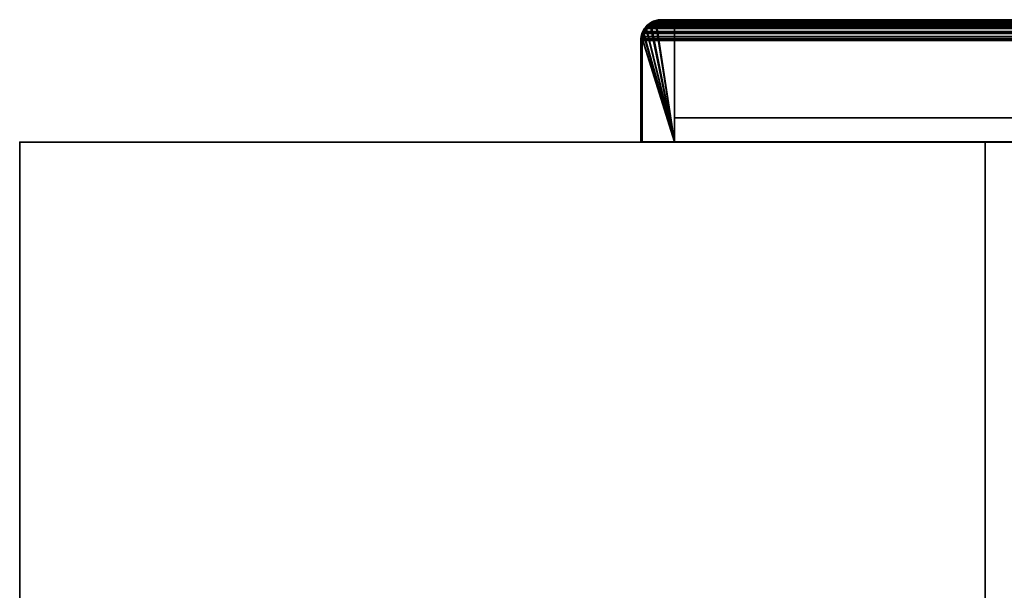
# Model space of a CAD drawing. Header units: millimetres. Extents: x -490 to 6690, y -115 to 152.
# Tile 479 of 656: x 2410 to 2563, y 64 to 152. Entities that reach past the tile are written whole.
import ezdxf

# ---------------------------------------------------------------- set-up
doc = ezdxf.new("R2010")
doc.units = ezdxf.units.MM
doc.layers.add('151', color=253, linetype='Continuous')

# ---------------------------------------------------------------- blocks, each defined once
blk = doc.blocks.new('UG_SURFACE_003')
at = {"layer": '151', "color": 252, "linetype": 'Continuous', "lineweight": 35}
for points in [[(2410, -6.2, -7.5), (2410, 133.2, -7.5), (2560, 133.2, -7.5), (2560, -6.2, -7.5)], [(2410, 133.2, 2202.5), (3590, 133.2, 2202.5), (3440, 133.2, 2052.5), (2560, 133.2, 2052.5)], [(2560, 133.2, 2052.5), (2560, 133.2, -7.5), (2410, 133.2, -7.5), (2410, 133.2, 2202.5)], [(2410, -6.2, 2202.5), (2410, 133.2, 2202.5), (2410, 133.2, -7.5), (2410, -6.2, -7.5)], [(3590, -6.2, 2202.5), (3590, 133.2, 2202.5), (2410, 133.2, 2202.5), (2410, -6.2, 2202.5)], [(2560, -6.2, 2052.5), (2560, 133.2, 2052.5), (3440, 133.2, 2052.5), (3440, -6.2, 2052.5)], [(2560, -6.2, -7.5), (2560, 133.2, -7.5), (2560, 133.2, 2052.5), (2560, -6.2, 2052.5)]]:
    blk.add_3dface(points, dxfattribs=at)
blk = doc.blocks.new('UG_SURFACE_240')
at = {"layer": '151', "color": 14, "linetype": 'Continuous', "lineweight": 35}
for points in [[(2511.75, 133.25, 2095.75), (2508.81, 151.75, 2098.69), (2508.27, 151.61, 2099.23), (2507.99, 151.35, 2099.51)], [(2508, 151.37, -7.5), (2507.99, 151.35, 2099.51), (2508.27, 151.61, 2099.23)], [(2511.75, 133.25, -7.5), (2508, 151.37, -7.5), (2508.6, 151.77, -7.5), (2508.8, 151.81, -7.5)], [(2508.81, 151.75, 2098.69), (2508.6, 151.77, -7.5), (2508, 151.37, -7.5)], [(2508, 151.37, -7.5), (2508.27, 151.61, 2099.23), (2508.81, 151.75, 2098.69)], [(2508.81, 151.75, 2098.69), (2508.8, 151.81, -7.5), (2508.6, 151.77, -7.5)], [(2508.8, 151.81, -7.5), (2509.75, 152, -7.5), (2511.75, 152, -7.5), (2511.75, 133.25, -7.5)], [(2508.8, 151.81, -7.5), (2508.81, 151.75, 2098.69), (2509.75, 152, 2097.75)], [(2509.75, 152, 2097.75), (2509.75, 152, -7.5), (2508.8, 151.81, -7.5)], [(2511.75, 133.25, 2095.75), (2511.75, 152, 2095.75), (2509.75, 152, 2097.75), (2508.81, 151.75, 2098.69)], [(2511.75, 152, 2095.75), (2511.75, 152, -7.5), (2509.75, 152, -7.5), (2509.75, 152, 2097.75)], [(2511.75, 133.25, 2095.75), (2511.75, 133.25, -7.5), (2511.75, 152, -7.5), (2511.75, 152, 2095.75)], [(2511.75, 133.25, 2095.75), (2506.93, 149.96, 2100.57), (2506.85, 149.78, 2100.65), (2506.77, 149.18, 2100.73)], [(2511.75, 133.25, -7.5), (2506.79, 149.18, -7.5), (2506.94, 149.97, -7.5)], [(2506.93, 149.96, 2100.57), (2506.94, 149.97, -7.5), (2506.79, 149.18, -7.5)], [(2506.79, 149.18, -7.5), (2506.85, 149.78, 2100.65), (2506.93, 149.96, 2100.57)], [(2511.75, 133.25, 2095.75), (2507.35, 150.76, 2100.15), (2507.26, 150.67, 2100.24), (2506.93, 149.96, 2100.57)], [(2506.98, 150.15, -7.5), (2506.93, 149.96, 2100.57), (2507.26, 150.67, 2100.24)], [(2506.98, 150.15, -7.5), (2506.94, 149.97, -7.5), (2506.93, 149.96, 2100.57)], [(2506.94, 149.97, -7.5), (2506.98, 150.15, -7.5), (2507.38, 150.75, -7.5), (2511.75, 133.25, -7.5)], [(2506.98, 150.15, -7.5), (2507.26, 150.67, 2100.24), (2507.35, 150.76, 2100.15)], [(2507.35, 150.76, 2100.15), (2507.38, 150.75, -7.5), (2506.98, 150.15, -7.5)], [(2507.99, 151.35, 2099.51), (2507.35, 150.76, 2100.15), (2511.75, 133.25, 2095.75)], [(2507.38, 150.75, -7.5), (2507.35, 150.76, 2100.15), (2507.99, 151.35, 2099.51)], [(2507.38, 150.75, -7.5), (2507.63, 151.12, -7.5), (2508, 151.37, -7.5), (2511.75, 133.25, -7.5)], [(2507.99, 151.35, 2099.51), (2507.63, 151.12, -7.5), (2507.38, 150.75, -7.5)], [(2507.99, 151.35, 2099.51), (2508, 151.37, -7.5), (2507.63, 151.12, -7.5)], [(2511.75, 133.25, -7.5), (2506.75, 133.25, -7.5), (2506.75, 149, -7.5), (2506.79, 149.18, -7.5)], [(2506.77, 149.18, 2100.73), (2506.75, 149, 2100.75), (2506.75, 133.25, 2100.75), (2511.75, 133.25, 2095.75)], [(2506.75, 149, -7.5), (2506.75, 149, 2100.75), (2506.77, 149.18, 2100.73)], [(2506.77, 149.18, 2100.73), (2506.79, 149.18, -7.5), (2506.75, 149, -7.5)], [(2506.75, 149, -7.5), (2506.75, 133.25, -7.5), (2506.75, 133.25, 2100.75), (2506.75, 149, 2100.75)], [(2506.79, 149.18, -7.5), (2506.77, 149.18, 2100.73), (2506.85, 149.78, 2100.65)], [(2506.75, 133.25, 2100.75), (2506.75, 133.25, -7.5), (2511.75, 133.25, -7.5), (2511.75, 133.25, 2095.75)]]:
    blk.add_3dface(points, dxfattribs=at)
blk = doc.blocks.new('UG_SURFACE_241')
at = {"layer": '151', "color": 7, "linetype": 'Continuous', "lineweight": 35}
for points in [[(2507.45, 151.3, -7.5), (2507.49, 151.22, 2100.01), (2508.15, 151.83, 2099.35)], [(2508.15, 151.83, 2099.35), (2507.91, 151.6, -7.5), (2507.45, 151.3, -7.5)], [(2507.45, 151.3, -7.5), (2507.91, 151.6, -7.5), (2508.05, 151.4, -7.5), (2507.63, 151.12, -7.5)], [(2508.15, 151.83, 2099.35), (2507.49, 151.22, 2100.01), (2507.73, 151.22, 2099.77), (2508.64, 151.77, 2098.86)], [(2508.64, 151.77, 2098.86), (2507.73, 151.22, 2099.77), (2508.05, 151.4, -7.5)], [(2508.51, 152.01, -7.5), (2507.91, 151.6, -7.5), (2508.15, 151.83, 2099.35)], [(2508.57, 151.76, -7.5), (2508.05, 151.4, -7.5), (2507.91, 151.6, -7.5), (2508.51, 152.01, -7.5)], [(2508.05, 151.4, -7.5), (2508.57, 151.76, -7.5), (2508.64, 151.77, 2098.86)], [(2508.51, 152.01, -7.5), (2508.15, 151.83, 2099.35), (2508.56, 151.94, 2098.94)], [(2508.64, 151.77, 2098.86), (2508.56, 151.94, 2098.94), (2508.15, 151.83, 2099.35)], [(2508.56, 151.94, 2098.94), (2508.56, 152.01, -7.5), (2508.51, 152.01, -7.5)], [(2508.64, 151.77, -7.5), (2508.57, 151.76, -7.5), (2508.51, 152.01, -7.5), (2508.56, 152.01, -7.5)], [(2508.77, 152.06, -7.5), (2508.56, 151.94, 2098.94), (2509.75, 152.25, 2097.75)], [(2509.75, 152.25, 2097.75), (2508.56, 151.94, 2098.94), (2508.74, 151.83, 2098.76), (2509.75, 152, 2097.75)], [(2508.77, 152.06, -7.5), (2508.56, 152.01, -7.5), (2508.56, 151.94, 2098.94)], [(2508.56, 152.01, -7.5), (2508.77, 152.06, -7.5), (2508.85, 151.81, -7.5), (2508.64, 151.77, -7.5)], [(2508.64, 151.77, 2098.86), (2508.74, 151.83, 2098.76), (2508.56, 151.94, 2098.94)], [(2508.57, 151.76, -7.5), (2508.64, 151.77, -7.5), (2508.64, 151.77, 2098.86)], [(2508.64, 151.77, -7.5), (2508.85, 151.81, -7.5), (2508.74, 151.83, 2098.76)], [(2508.74, 151.83, 2098.76), (2508.64, 151.77, 2098.86), (2508.64, 151.77, -7.5)], [(2509.75, 152, 2097.75), (2508.74, 151.83, 2098.76), (2508.85, 151.81, -7.5)], [(2509.75, 152.25, 2097.75), (2509.75, 152.25, -7.5), (2508.77, 152.06, -7.5)], [(2509.75, 152, -7.5), (2508.85, 151.81, -7.5), (2508.77, 152.06, -7.5), (2509.75, 152.25, -7.5)], [(2508.85, 151.81, -7.5), (2509.75, 152, -7.5), (2509.75, 152, 2097.75)], [(2583.75, 152.25, 2023.75), (2583.75, 152.25, -7.5), (2509.75, 152.25, -7.5), (2509.75, 152.25, 2097.75)], [(2509.75, 152.25, -7.5), (2583.75, 152.25, -7.5), (2583.75, 152, -7.5), (2509.75, 152, -7.5)], [(2509.75, 152, 2097.75), (2583.75, 152, 2023.75), (2583.75, 152.25, 2023.75), (2509.75, 152.25, 2097.75)], [(2583.75, 152, 2023.75), (2509.75, 152, 2097.75), (2509.75, 152, -7.5), (2583.75, 152, -7.5)], [(2583.75, 152.25, 2023.75), (2584.86, 152.04, -7.5), (2583.93, 152.22, -7.5)], [(2584.86, 152.04, -7.5), (2583.75, 152.25, 2023.75), (2584.94, 151.95, 2022.56)], [(2583.93, 152.22, -7.5), (2583.75, 152.25, -7.5), (2583.75, 152.25, 2023.75)], [(2583.91, 151.97, -7.5), (2583.75, 152, -7.5), (2583.75, 152.25, -7.5), (2583.93, 152.22, -7.5)], [(2584.94, 151.95, 2022.56), (2583.75, 152.25, 2023.75), (2583.75, 152, 2023.75), (2584.85, 151.74, 2022.65)], [(2583.75, 152, -7.5), (2583.91, 151.97, -7.5), (2584.85, 151.74, 2022.65)], [(2584.85, 151.74, 2022.65), (2583.75, 152, 2023.75), (2583.75, 152, -7.5)], [(2584.78, 151.8, -7.5), (2583.91, 151.97, -7.5), (2583.93, 152.22, -7.5), (2584.86, 152.04, -7.5)], [(2584.85, 151.74, 2022.65), (2583.91, 151.97, -7.5), (2584.78, 151.8, -7.5)], [(2584.85, 151.79, -7.5), (2584.78, 151.8, -7.5), (2584.86, 152.04, -7.5), (2584.94, 152.03, -7.5)], [(2584.85, 151.74, 2022.65), (2584.78, 151.8, -7.5), (2584.85, 151.79, -7.5)], [(2584.85, 151.79, -7.5), (2584.85, 151.79, -7.5), (2584.94, 152.03, -7.5), (2584.95, 152.02, -7.5)], [(2584.95, 152.02, -7.5), (2585.7, 151.53, -7.5), (2585.55, 151.33, -7.5), (2584.85, 151.79, -7.5)], [(2584.85, 151.74, 2022.65), (2585.11, 151.67, 2022.39), (2585.31, 151.85, 2022.19), (2584.94, 151.95, 2022.56)], [(2584.85, 151.79, -7.5), (2585.55, 151.33, -7.5), (2585.86, 151.1, 2021.64)], [(2585.86, 151.1, 2021.64), (2585.11, 151.67, 2022.39), (2584.85, 151.79, -7.5)], [(2584.85, 151.79, -7.5), (2584.85, 151.79, -7.5), (2584.85, 151.74, 2022.65)], [(2585.11, 151.67, 2022.39), (2584.85, 151.74, 2022.65), (2584.85, 151.79, -7.5)], [(2584.94, 151.95, 2022.56), (2584.94, 152.03, -7.5), (2584.86, 152.04, -7.5)], [(2584.94, 151.95, 2022.56), (2584.95, 152.02, -7.5), (2584.94, 152.03, -7.5)], [(2585.7, 151.53, -7.5), (2584.95, 152.02, -7.5), (2584.94, 151.95, 2022.56)], [(2585.7, 151.53, -7.5), (2584.94, 151.95, 2022.56), (2585.31, 151.85, 2022.19)], [(2586.02, 151.23, 2021.48), (2585.31, 151.85, 2022.19), (2585.11, 151.67, 2022.39), (2585.86, 151.1, 2021.64)], [(2585.31, 151.85, 2022.19), (2586.05, 151.3, -7.5), (2585.7, 151.53, -7.5)], [(2585.31, 151.85, 2022.19), (2586.02, 151.23, 2021.48), (2586.05, 151.3, -7.5)], [(2585.87, 151.12, -7.5), (2585.55, 151.33, -7.5), (2585.7, 151.53, -7.5), (2586.05, 151.3, -7.5)], [(2506.5, 149, 2101), (2506.72, 150.19, -7.5), (2506.71, 150.11, -7.5)], [(2506.72, 150.19, -7.5), (2506.5, 149, 2101), (2506.61, 149.85, 2100.89)], [(2506.5, 149, 2101), (2506.71, 150.11, -7.5), (2506.53, 149.18, -7.5)], [(2506.95, 150.03, -7.5), (2506.78, 149.16, -7.5), (2506.53, 149.18, -7.5), (2506.71, 150.11, -7.5)], [(2506.72, 150.19, -7.5), (2506.61, 149.85, 2100.89), (2506.76, 150.17, 2100.74)], [(2506.76, 150.17, 2100.74), (2506.61, 149.85, 2100.89), (2506.85, 149.79, 2100.65), (2506.97, 150.07, 2100.53)], [(2506.71, 150.11, -7.5), (2506.72, 150.19, -7.5), (2506.96, 150.1, -7.5), (2506.96, 150.08, -7.5)], [(2506.96, 150.08, -7.5), (2506.95, 150.03, -7.5), (2506.71, 150.11, -7.5)], [(2506.76, 150.17, 2100.74), (2506.73, 150.2, -7.5), (2506.72, 150.19, -7.5)], [(2506.96, 150.1, -7.5), (2506.72, 150.19, -7.5), (2506.73, 150.2, -7.5)], [(2507.05, 150.81, 2100.45), (2507.22, 150.95, -7.5), (2506.73, 150.2, -7.5)], [(2506.73, 150.2, -7.5), (2507.22, 150.95, -7.5), (2507.42, 150.8, -7.5), (2506.96, 150.1, -7.5)], [(2506.73, 150.2, -7.5), (2506.76, 150.17, 2100.74), (2507.05, 150.81, 2100.45)], [(2506.75, 149, -7.5), (2506.78, 149.16, -7.5), (2506.97, 150.07, 2100.53)], [(2506.97, 150.07, 2100.53), (2506.85, 149.79, 2100.65), (2506.75, 149, -7.5)], [(2506.97, 150.07, 2100.53), (2507.14, 150.47, 2100.36), (2507.05, 150.81, 2100.45), (2506.76, 150.17, 2100.74)], [(2506.97, 150.07, 2100.53), (2506.78, 149.16, -7.5), (2506.95, 150.03, -7.5)], [(2506.95, 150.03, -7.5), (2506.96, 150.08, -7.5), (2506.97, 150.07, 2100.53)], [(2507.63, 151.09, 2099.87), (2506.96, 150.1, -7.5), (2507.42, 150.8, -7.5)], [(2506.96, 150.08, -7.5), (2506.96, 150.1, -7.5), (2507.63, 151.09, 2099.87)], [(2507.63, 151.09, 2099.87), (2507.14, 150.47, 2100.36), (2506.96, 150.08, -7.5)], [(2507.14, 150.47, 2100.36), (2506.97, 150.07, 2100.53), (2506.96, 150.08, -7.5)], [(2507.22, 150.95, -7.5), (2507.05, 150.81, 2100.45), (2507.49, 151.22, 2100.01)], [(2507.49, 151.22, 2100.01), (2507.05, 150.81, 2100.45), (2507.14, 150.47, 2100.36), (2507.63, 151.09, 2099.87)], [(2507.49, 151.22, 2100.01), (2507.45, 151.3, -7.5), (2507.22, 150.95, -7.5)], [(2507.62, 151.11, -7.5), (2507.42, 150.8, -7.5), (2507.22, 150.95, -7.5), (2507.45, 151.3, -7.5)], [(2507.42, 150.8, -7.5), (2507.62, 151.11, -7.5), (2507.63, 151.09, 2099.87)], [(2507.45, 151.3, -7.5), (2507.63, 151.12, -7.5), (2507.62, 151.11, -7.5)], [(2507.63, 151.09, 2099.87), (2507.73, 151.22, 2099.77), (2507.49, 151.22, 2100.01)], [(2507.62, 151.11, -7.5), (2507.63, 151.12, -7.5), (2507.73, 151.22, 2099.77)], [(2507.73, 151.22, 2099.77), (2507.63, 151.09, 2099.87), (2507.62, 151.11, -7.5)], [(2507.63, 151.12, -7.5), (2508.05, 151.4, -7.5), (2507.73, 151.22, 2099.77)], [(2585.55, 151.33, -7.5), (2585.87, 151.12, -7.5), (2585.86, 151.1, 2021.64)], [(2585.86, 151.1, 2021.64), (2585.96, 151.03, 2021.54), (2586.02, 151.23, 2021.48)], [(2585.96, 151.03, 2021.54), (2585.86, 151.1, 2021.64), (2585.87, 151.12, -7.5)], [(2586.05, 151.3, -7.5), (2586.35, 150.84, -7.5), (2586.15, 150.7, -7.5), (2585.87, 151.12, -7.5)], [(2585.87, 151.12, -7.5), (2586.45, 150.3, 2021.05), (2585.96, 151.03, 2021.54)], [(2585.87, 151.12, -7.5), (2586.15, 150.7, -7.5), (2586.52, 150.09, 2020.98)], [(2586.52, 150.09, 2020.98), (2586.45, 150.3, 2021.05), (2585.87, 151.12, -7.5)], [(2586.35, 150.95, 2021.15), (2586.02, 151.23, 2021.48), (2585.96, 151.03, 2021.54), (2586.45, 150.3, 2021.05)], [(2586.35, 150.84, -7.5), (2586.05, 151.3, -7.5), (2586.02, 151.23, 2021.48)], [(2586.02, 151.23, 2021.48), (2586.76, 150.24, -7.5), (2586.35, 150.84, -7.5)], [(2586.76, 150.24, -7.5), (2586.02, 151.23, 2021.48), (2586.35, 150.95, 2021.15)], [(2586.51, 150.18, -7.5), (2586.15, 150.7, -7.5), (2586.35, 150.84, -7.5), (2586.76, 150.24, -7.5)], [(2586.15, 150.7, -7.5), (2586.51, 150.18, -7.5), (2586.52, 150.09, 2020.98)], [(2586.35, 150.95, 2021.15), (2586.76, 150.19, -7.5), (2586.76, 150.24, -7.5)], [(2586.35, 150.95, 2021.15), (2586.75, 150.18, 2020.75), (2586.76, 150.19, -7.5)], [(2586.45, 150.3, 2021.05), (2586.75, 150.18, 2020.75), (2586.35, 150.95, 2021.15)], [(2586.75, 150.18, 2020.75), (2586.45, 150.3, 2021.05), (2586.52, 150.09, 2020.98)], [(2586.51, 150.18, -7.5), (2586.76, 150.24, -7.5), (2586.76, 150.19, -7.5)], [(2586.52, 150.1, -7.5), (2586.51, 150.18, -7.5), (2586.76, 150.19, -7.5)], [(2586.51, 150.18, -7.5), (2586.52, 150.1, -7.5), (2586.52, 150.09, 2020.98)], [(2586.76, 150.19, -7.5), (2586.81, 149.98, -7.5), (2586.56, 149.9, -7.5), (2586.52, 150.1, -7.5)], [(2586.52, 150.09, 2020.98), (2586.7, 149.57, 2020.8), (2586.84, 150.01, 2020.66), (2586.75, 150.18, 2020.75)], [(2586.52, 150.1, -7.5), (2586.56, 149.9, -7.5), (2586.75, 149, 2020.75)], [(2586.75, 149, 2020.75), (2586.7, 149.57, 2020.8), (2586.52, 150.1, -7.5)], [(2586.7, 149.57, 2020.8), (2586.52, 150.09, 2020.98), (2586.52, 150.1, -7.5)], [(2586.75, 149, -7.5), (2586.56, 149.9, -7.5), (2586.81, 149.98, -7.5), (2587, 149, -7.5)], [(2587, 149, 2020.5), (2586.84, 150.01, 2020.66), (2586.7, 149.57, 2020.8), (2586.75, 149, 2020.75)], [(2586.81, 149.98, -7.5), (2586.76, 150.19, -7.5), (2586.75, 150.18, 2020.75)], [(2586.81, 149.98, -7.5), (2586.75, 150.18, 2020.75), (2586.84, 150.01, 2020.66)], [(2586.84, 150.01, 2020.66), (2587, 149, -7.5), (2586.81, 149.98, -7.5)], [(2586.84, 150.01, 2020.66), (2587, 149, 2020.5), (2587, 149, -7.5)], [(2506.75, 149, 2100.75), (2506.85, 149.79, 2100.65), (2506.61, 149.85, 2100.89), (2506.5, 149, 2101)], [(2506.53, 149.18, -7.5), (2506.5, 149, -7.5), (2506.5, 149, 2101)], [(2506.78, 149.16, -7.5), (2506.75, 149, -7.5), (2506.5, 149, -7.5), (2506.53, 149.18, -7.5)], [(2506.5, 149, -7.5), (2506.5, 133.25, -7.5), (2506.5, 133.25, 2101), (2506.5, 149, 2101)], [(2506.5, 149, 2101), (2506.5, 133.25, 2101), (2506.75, 133.25, 2100.75), (2506.75, 149, 2100.75)], [(2506.5, 133.25, -7.5), (2506.5, 149, -7.5), (2506.75, 149, -7.5), (2506.75, 133.25, -7.5)], [(2506.85, 149.79, 2100.65), (2506.75, 149, 2100.75), (2506.75, 149, -7.5)], [(2506.75, 149, 2100.75), (2506.75, 133.25, 2100.75), (2506.75, 133.25, -7.5), (2506.75, 149, -7.5)], [(2586.56, 149.9, -7.5), (2586.75, 149, -7.5), (2586.75, 149, 2020.75)], [(2587, 149, -7.5), (2587, 111, -7.5), (2586.75, 111, -7.5), (2586.75, 149, -7.5)], [(2586.75, 111, 2020.75), (2586.75, 149, 2020.75), (2586.75, 149, -7.5), (2586.75, 111, -7.5)], [(2586.75, 149, 2020.75), (2586.75, 111, 2020.75), (2587, 111, 2020.5), (2587, 149, 2020.5)], [(2587, 111, -7.5), (2587, 149, -7.5), (2587, 149, 2020.5), (2587, 111, 2020.5)], [(2506.5, 133.25, 2101), (2506.5, 133.25, -7.5), (2506.75, 133.25, -7.5), (2506.75, 133.25, 2100.75)], [(2586.75, 111, 2020.75), (2586.75, 111, -7.5), (2587, 111, -7.5), (2587, 111, 2020.5)]]:
    blk.add_3dface(points, dxfattribs=at)
blk = doc.blocks.new('UG_SURFACE_242')
at = {"layer": '151', "color": 41, "linetype": 'Continuous', "lineweight": 35}
for points in [[(2511.75, 137, -7.5), (2511.75, 152, -7.5), (2581.75, 152, -7.5), (2581.75, 137, -7.5)], [(2511.75, 152, -7.5), (2511.75, 137, -7.5), (2511.75, 137, 2095.75), (2511.75, 152, 2095.75)], [(2581.75, 152, 2025.75), (2581.75, 152, -7.5), (2511.75, 152, -7.5), (2511.75, 152, 2095.75)], [(2581.75, 137, 2025.75), (2581.75, 152, 2025.75), (2511.75, 152, 2095.75), (2511.75, 137, 2095.75)], [(2581.75, 137, -7.5), (2581.75, 152, -7.5), (2581.75, 152, 2025.75), (2581.75, 137, 2025.75)], [(2511.75, 137, 2095.75), (2511.75, 137, -7.5), (2581.75, 137, -7.5), (2581.75, 137, 2025.75)]]:
    blk.add_3dface(points, dxfattribs=at)
blk = doc.blocks.new('UG_SURFACE_244')
at = {"layer": '151', "color": 7, "linetype": 'Continuous', "lineweight": 35}
for points in [[(2507.36, 151.2, 2100.14), (2507.96, 151.66, 2099.54), (2508.39, 151.67, 2099.11), (2507.63, 151.1, 2099.87)], [(3492.03, 151.65, 2099.53), (2507.96, 151.66, 2099.54), (2507.36, 151.2, 2100.14)], [(2507.36, 151.2, 2100.14), (3492.44, 151.4, 2099.94), (3492.03, 151.65, 2099.53)], [(3492.36, 151.1, 2099.86), (2507.63, 151.1, 2099.87), (2508.39, 151.67, 2099.11)], [(2507.96, 151.66, 2099.54), (3492.03, 151.65, 2099.53), (3491.34, 152.06, 2098.84)], [(2508.28, 151.9, 2099.22), (2507.96, 151.66, 2099.54), (3491.34, 152.06, 2098.84)], [(2507.96, 151.66, 2099.54), (2508.28, 151.9, 2099.22), (2508.39, 151.67, 2099.11)], [(2508.28, 151.9, 2099.22), (3491.34, 152.06, 2098.84), (3491.19, 152.09, 2098.69)], [(3491.19, 152.09, 2098.69), (2508.82, 152.03, 2098.68), (2508.28, 151.9, 2099.22)], [(2508.65, 151.74, 2098.85), (2508.39, 151.67, 2099.11), (2508.28, 151.9, 2099.22), (2508.82, 152.03, 2098.68)], [(3492.27, 151.22, 2099.77), (2508.39, 151.67, 2099.11), (2508.65, 151.74, 2098.85)], [(3492.27, 151.22, 2099.77), (3492.36, 151.1, 2099.86), (2508.39, 151.67, 2099.11)], [(2508.82, 152.03, 2098.68), (2509.75, 152.25, 2097.75), (2509.75, 152, 2097.75), (2508.65, 151.74, 2098.85)], [(2508.65, 151.74, 2098.85), (2509.75, 152, 2097.75), (3490.25, 152, 2097.75)], [(3490.25, 152, 2097.75), (3491.26, 151.83, 2098.76), (2508.65, 151.74, 2098.85)], [(3491.26, 151.83, 2098.76), (3491.35, 151.77, 2098.85), (2508.65, 151.74, 2098.85)], [(2508.65, 151.74, 2098.85), (3491.35, 151.77, 2098.85), (3492.27, 151.22, 2099.77)], [(2508.82, 152.03, 2098.68), (3491.19, 152.09, 2098.69), (3490.25, 152.25, 2097.75)], [(3490.25, 152.25, 2097.75), (2509.75, 152.25, 2097.75), (2508.82, 152.03, 2098.68)], [(3490.25, 152.25, 2097.75), (3416.25, 152.25, 2023.75), (2583.75, 152.25, 2023.75), (2509.75, 152.25, 2097.75)], [(2583.75, 152, 2023.75), (2509.75, 152, 2097.75), (2509.75, 152.25, 2097.75), (2583.75, 152.25, 2023.75)], [(3490.25, 152, 2097.75), (2509.75, 152, 2097.75), (2583.75, 152, 2023.75), (3416.25, 152, 2023.75)], [(2506.98, 150.09, 2100.52), (2506.8, 149.57, 2100.7), (2506.56, 149.62, 2100.94), (2506.74, 150.16, 2100.76)], [(2506.56, 149.62, 2100.94), (3493.39, 149.85, 2100.89), (3493.26, 150.16, 2100.76)], [(3493.26, 150.16, 2100.76), (2506.74, 150.16, 2100.76), (2506.56, 149.62, 2100.94)], [(2506.74, 150.16, 2100.76), (3493.26, 150.16, 2100.76), (3493.08, 150.6, 2100.58)], [(2506.82, 150.41, 2100.68), (2506.74, 150.16, 2100.76), (3493.08, 150.6, 2100.58)], [(2506.74, 150.16, 2100.76), (2506.82, 150.41, 2100.68), (2507.05, 150.3, 2100.45), (2506.98, 150.09, 2100.52)], [(2506.8, 149.57, 2100.7), (2506.98, 150.09, 2100.52), (3493.02, 150.09, 2100.52)], [(3493.02, 150.09, 2100.52), (3493.15, 149.79, 2100.65), (2506.8, 149.57, 2100.7)], [(2507.54, 151.03, 2099.96), (2507.05, 150.3, 2100.45), (2506.82, 150.41, 2100.68), (2507.23, 151.01, 2100.27)], [(3492.76, 150.99, 2100.26), (2507.23, 151.01, 2100.27), (2506.82, 150.41, 2100.68)], [(2506.82, 150.41, 2100.68), (3493.08, 150.6, 2100.58), (3492.76, 150.99, 2100.26)], [(3492.86, 150.47, 2100.36), (2506.98, 150.09, 2100.52), (2507.05, 150.3, 2100.45)], [(3492.86, 150.47, 2100.36), (3493.02, 150.09, 2100.52), (2506.98, 150.09, 2100.52)], [(2507.05, 150.3, 2100.45), (2507.54, 151.03, 2099.96), (3492.86, 150.47, 2100.36)], [(2507.23, 151.01, 2100.27), (2507.36, 151.2, 2100.14), (2507.54, 151.03, 2099.96)], [(2507.36, 151.2, 2100.14), (2507.23, 151.01, 2100.27), (3492.76, 150.99, 2100.26)], [(2507.36, 151.2, 2100.14), (3492.76, 150.99, 2100.26), (3492.44, 151.4, 2099.94)], [(2507.63, 151.1, 2099.87), (2507.54, 151.03, 2099.96), (2507.36, 151.2, 2100.14)], [(3492.86, 150.47, 2100.36), (2507.54, 151.03, 2099.96), (2507.63, 151.1, 2099.87)], [(2507.63, 151.1, 2099.87), (3492.36, 151.1, 2099.86), (3492.86, 150.47, 2100.36)], [(2506.75, 149, 2100.75), (2506.5, 149, 2101), (2506.52, 149.26, 2100.98)], [(3493.47, 149.25, 2100.97), (2506.52, 149.26, 2100.98), (2506.5, 149, 2101)], [(2506.5, 149, 2101), (3493.5, 149, 2101), (3493.47, 149.25, 2100.97)], [(2506.75, 149, 2100.75), (2506.75, 133.25, 2100.75), (2506.5, 133.25, 2101), (2506.5, 149, 2101)], [(2506.5, 149, 2101), (2506.5, 133.25, 2101), (3493.5, 133.25, 2101), (3493.5, 149, 2101)], [(2506.52, 149.26, 2100.98), (2506.56, 149.62, 2100.94), (2506.8, 149.57, 2100.7), (2506.75, 149, 2100.75)], [(2506.56, 149.62, 2100.94), (2506.52, 149.26, 2100.98), (3493.47, 149.25, 2100.97)], [(2506.56, 149.62, 2100.94), (3493.47, 149.25, 2100.97), (3493.39, 149.85, 2100.89)], [(3493.25, 149, 2100.75), (2506.75, 149, 2100.75), (2506.8, 149.57, 2100.7)], [(3493.25, 149, 2100.75), (3493.25, 133.25, 2100.75), (2506.75, 133.25, 2100.75), (2506.75, 149, 2100.75)], [(3493.15, 149.79, 2100.65), (3493.25, 149, 2100.75), (2506.8, 149.57, 2100.7)], [(3493.25, 133.25, 2100.75), (3493.5, 133.25, 2101), (2506.5, 133.25, 2101), (2506.75, 133.25, 2100.75)]]:
    blk.add_3dface(points, dxfattribs=at)
blk = doc.blocks.new('UG_SURFACE_246')
at = {"layer": '151', "color": 14, "linetype": 'Continuous', "lineweight": 35}
for points in [[(2508.1, 151.46, 2099.4), (3491.9, 151.44, 2099.4), (3491.26, 151.83, 2098.76)], [(2508.39, 151.67, 2099.11), (2508.1, 151.46, 2099.4), (3491.26, 151.83, 2098.76)], [(2511.75, 133.25, 2095.75), (2508.1, 151.46, 2099.4), (2508.39, 151.67, 2099.11), (2508.89, 151.79, 2098.61)], [(2508.39, 151.67, 2099.11), (3491.26, 151.83, 2098.76), (3491.11, 151.85, 2098.61)], [(3491.11, 151.85, 2098.61), (2508.89, 151.79, 2098.61), (2508.39, 151.67, 2099.11)], [(2508.89, 151.79, 2098.61), (3491.11, 151.85, 2098.61), (3490.25, 152, 2097.75)], [(3490.25, 152, 2097.75), (2509.75, 152, 2097.75), (2508.89, 151.79, 2098.61)], [(2508.89, 151.79, 2098.61), (2509.75, 152, 2097.75), (2511.75, 152, 2095.75), (2511.75, 133.25, 2095.75)], [(3490.25, 152, 2097.75), (3488.25, 152, 2095.75), (2511.75, 152, 2095.75), (2509.75, 152, 2097.75)], [(3488.25, 133.25, 2095.75), (2511.75, 133.25, 2095.75), (2511.75, 152, 2095.75), (3488.25, 152, 2095.75)], [(2506.77, 149.24, 2100.73), (2506.8, 149.57, 2100.7), (2506.97, 150.08, 2100.53), (2511.75, 133.25, 2095.75)], [(3493.03, 150.07, 2100.53), (2506.97, 150.08, 2100.53), (2506.8, 149.57, 2100.7)], [(2506.8, 149.57, 2100.7), (3493.15, 149.79, 2100.65), (3493.03, 150.07, 2100.53)], [(2506.97, 150.08, 2100.53), (2507.05, 150.3, 2100.45), (2507.42, 150.86, 2100.08), (2511.75, 133.25, 2095.75)], [(2506.97, 150.08, 2100.53), (3493.03, 150.07, 2100.53), (3492.86, 150.47, 2100.36)], [(2507.05, 150.3, 2100.45), (2506.97, 150.08, 2100.53), (3492.86, 150.47, 2100.36)], [(3492.57, 150.84, 2100.07), (2507.42, 150.86, 2100.08), (2507.05, 150.3, 2100.45)], [(2507.05, 150.3, 2100.45), (3492.86, 150.47, 2100.36), (3492.57, 150.84, 2100.07)], [(2511.75, 133.25, 2095.75), (2507.42, 150.86, 2100.08), (2507.54, 151.03, 2099.96), (2508.1, 151.46, 2099.4)], [(2507.54, 151.03, 2099.96), (2507.42, 150.86, 2100.08), (3492.57, 150.84, 2100.07)], [(3491.9, 151.44, 2099.4), (2508.1, 151.46, 2099.4), (2507.54, 151.03, 2099.96)], [(2507.54, 151.03, 2099.96), (3492.27, 151.22, 2099.77), (3491.9, 151.44, 2099.4)], [(2507.54, 151.03, 2099.96), (3492.57, 150.84, 2100.07), (3492.27, 151.22, 2099.77)], [(3493.22, 149.23, 2100.72), (2506.77, 149.24, 2100.73), (2506.75, 149, 2100.75)], [(2511.75, 133.25, 2095.75), (2506.75, 133.25, 2100.75), (2506.75, 149, 2100.75), (2506.77, 149.24, 2100.73)], [(2506.75, 149, 2100.75), (3493.25, 149, 2100.75), (3493.22, 149.23, 2100.72)], [(2506.75, 149, 2100.75), (2506.75, 133.25, 2100.75), (3493.25, 133.25, 2100.75), (3493.25, 149, 2100.75)], [(2506.8, 149.57, 2100.7), (2506.77, 149.24, 2100.73), (3493.22, 149.23, 2100.72)], [(2506.8, 149.57, 2100.7), (3493.22, 149.23, 2100.72), (3493.15, 149.79, 2100.65)], [(3488.25, 133.25, 2095.75), (3493.25, 133.25, 2100.75), (2506.75, 133.25, 2100.75), (2511.75, 133.25, 2095.75)]]:
    blk.add_3dface(points, dxfattribs=at)
blk = doc.blocks.new('UG_SURFACE_247')
at = {"layer": '151', "color": 41, "linetype": 'Continuous', "lineweight": 35}
for points in [[(2511.75, 137, 2095.75), (2511.75, 152, 2095.75), (2581.75, 152, 2025.75), (2581.75, 137, 2025.75)], [(2511.75, 152, 2095.75), (2511.75, 137, 2095.75), (3488.25, 137, 2095.75), (3488.25, 152, 2095.75)], [(3488.25, 152, 2095.75), (3418.25, 152, 2025.75), (2581.75, 152, 2025.75), (2511.75, 152, 2095.75)], [(3418.25, 137, 2025.75), (3488.25, 137, 2095.75), (2511.75, 137, 2095.75), (2581.75, 137, 2025.75)]]:
    blk.add_3dface(points, dxfattribs=at)

msp = doc.modelspace()

# ---------------------------------------------------------------- linework, layer by layer
at = {"layer": '151', "linetype": 'Continuous', "lineweight": -3}
for p, q in [((2509.75, 152.25, 2097.75), (3490.25, 152.25, 2097.75)), ((2509.75, 152.25, 2097.75), (2583.75, 152.25, 2023.75)), ((2583.75, 152.25, 2023.75), (2509.75, 152.25, 2097.75)), ((2509.75, 152.25, -7.5), (2509.75, 152.25, 2097.75)), ((2509.75, 152.25, -7.5), (2583.75, 152.25, -7.5)), ((2583.75, 152, 2023.75), (2509.75, 152, 2097.75)), ((2509.75, 152, -7.5), (2511.75, 152, -7.5)), ((2511.75, 152, 2095.75), (2509.75, 152, 2097.75)), ((2509.75, 152, 2097.75), (2583.75, 152, 2023.75)), ((2509.75, 152, 2097.75), (2511.75, 152, 2095.75)), ((2509.75, 152, 2097.75), (3490.25, 152, 2097.75)), ((2509.75, 152, -7.5), (2583.75, 152, -7.5)), ((2509.75, 152, -7.5), (2509.75, 152, 2097.75)), ((2511.75, 152, -7.5), (2511.75, 152, 2095.75)), ((2581.75, 152, 2025.75), (2511.75, 152, 2095.75)), ((2511.75, 152, 2095.75), (3488.25, 152, 2095.75)), ((2511.75, 152, 2095.75), (2581.75, 152, 2025.75)), ((2511.75, 152, 2095.75), (2511.75, 133.25, 2095.75)), ((2511.75, 137, -7.5), (2511.75, 152, -7.5)), ((2511.75, 152, 2095.75), (2511.75, 137, 2095.75)), ((2511.75, 137, 2095.75), (2511.75, 152, 2095.75)), ((2511.75, 152, -7.5), (2511.75, 133.25, -7.5)), ((2511.75, 152, 2095.75), (3488.25, 152, 2095.75)), ((2511.75, 152, 2095.75), (2511.75, 133.25, 2095.75)), ((2511.75, 152, -7.5), (2581.75, 152, -7.5)), ((2511.75, 152, -7.5), (2511.75, 152, 2095.75)), ((2506.5, 133.25, 2101), (2506.5, 149, 2101)), ((2506.5, 149, 2101), (3493.5, 149, 2101)), ((2506.5, 149, -7.5), (2506.5, 149, 2101)), ((2506.5, 149, 2101), (2506.5, 133.25, 2101)), ((2506.5, 133.25, -7.5), (2506.5, 149, -7.5)), ((2506.75, 133.25, 2100.75), (2506.75, 149, 2100.75)), ((2506.75, 149, 2100.75), (3493.25, 149, 2100.75)), ((2506.75, 133.25, 2100.75), (2506.75, 149, 2100.75)), ((2506.75, 149, -7.5), (2506.75, 149, 2100.75)), ((2506.75, 133.25, -7.5), (2506.75, 149, -7.5)), ((2506.75, 133.25, -7.5), (2506.75, 149, -7.5)), ((2506.75, 133.25, 2100.75), (2506.75, 149, 2100.75)), ((2506.75, 149, -7.5), (2506.75, 149, 2100.75)), ((2506.75, 149, 2100.75), (2506.75, 133.25, 2100.75)), ((2506.75, 149, 2100.75), (3493.25, 149, 2100.75)), ((2511.75, 137, -7.5), (2511.75, 137, 2095.75)), ((2511.75, 137, 2095.75), (2581.75, 137, 2025.75)), ((2511.75, 137, 2095.75), (3488.25, 137, 2095.75)), ((2581.75, 137, 2025.75), (2511.75, 137, 2095.75)), ((2581.75, 137, -7.5), (2511.75, 137, -7.5)), ((2410, 133.2, -7.5), (2410, 133.2, 2202.5)), ((2410, 133.2, 2202.5), (3590, 133.2, 2202.5)), ((2410, -6.2, 2202.5), (2410, 133.2, 2202.5)), ((2410, 133.2, -7.5), (2410, -6.2, -7.5)), ((2410, 133.2, -7.5), (2560, 133.2, -7.5)), ((2506.75, 133.25, 2100.75), (2506.5, 133.25, 2101)), ((2506.5, 133.25, 2101), (3493.5, 133.25, 2101)), ((2506.5, 133.25, -7.5), (2506.5, 133.25, 2101)), ((2506.75, 133.25, -7.5), (2506.5, 133.25, -7.5)), ((2506.5, 133.25, 2101), (2506.75, 133.25, 2100.75)), ((2506.75, 133.25, 2100.75), (3493.25, 133.25, 2100.75)), ((2506.75, 133.25, -7.5), (2506.75, 133.25, 2100.75)), ((2511.75, 133.25, -7.5), (2506.75, 133.25, -7.5)), ((2511.75, 133.25, 2095.75), (2506.75, 133.25, 2100.75)), ((2506.75, 133.25, 2100.75), (3493.25, 133.25, 2100.75)), ((2506.75, 133.25, -7.5), (2506.75, 133.25, 2100.75)), ((2506.75, 133.25, 2100.75), (2511.75, 133.25, 2095.75)), ((2511.75, 133.25, -7.5), (2511.75, 133.25, 2095.75)), ((2511.75, 133.25, 2095.75), (3488.25, 133.25, 2095.75)), ((2560, 133.2, 2052.5), (2560, 133.2, -7.5)), ((2560, -6.2, 2052.5), (2560, 133.2, 2052.5)), ((3440, 133.2, 2052.5), (2560, 133.2, 2052.5)), ((2560, 133.2, -7.5), (2560, -6.2, -7.5))]:
    msp.add_line(p, q, dxfattribs=at)
msp.add_arc((2509.75, 149, -7.5), 3, 90, 180, dxfattribs=at)
for points in [[(2509.75, 152.25, 2097.75), (2506.5, 152.25, 2101), (2506.5, 149, 2101)], [(2509.75, 152.25, -7.5), (2506.5, 152.25, -7.5), (2506.5, 149, -7.5)], [(2509.75, 152, 2097.75), (2506.75, 152, 2100.75), (2506.75, 149, 2100.75)]]:
    msp.add_rational_spline(points, [1, 0.707106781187, 1], degree=2, dxfattribs=at)
for points, knots in [([(2509.75, 152.25, 2097.75), (2509.01, 152.25, 2098.49), (2508.28, 152.01, 2099.22), (2507.34, 151.22, 2100.16), (2507.06, 150.88, 2100.44), (2506.63, 150.03, 2100.87), (2506.5, 149.52, 2101), (2506.5, 149, 2101)], [0, 0, 0, 0, 0.5, 0.5, 0.75, 0.75, 1, 1, 1, 1]), ([(2509.75, 152, 2097.75), (2509.07, 152, 2098.43), (2508.4, 151.78, 2099.1), (2507.53, 151.05, 2099.97), (2507.26, 150.74, 2100.24), (2506.87, 149.95, 2100.63), (2506.75, 149.48, 2100.75), (2506.75, 149, 2100.75)], [0, 0, 0, 0, 0.5, 0.5, 0.75, 0.75, 1, 1, 1, 1]), ([(2509.75, 152, 2097.75), (2509.08, 152, 2098.42), (2508.4, 151.78, 2099.1), (2507.53, 151.05, 2099.97), (2507.26, 150.73, 2100.24), (2506.87, 149.95, 2100.63), (2506.75, 149.48, 2100.75), (2506.75, 149, 2100.75)], [0, 0, 0, 0, 0.5, 0.5, 0.75, 0.75, 1, 1, 1, 1]), ([(2509.75, 152, 2097.75), (2509.07, 152, 2098.43), (2508.4, 151.78, 2099.1), (2507.53, 151.05, 2099.97), (2507.26, 150.74, 2100.24), (2506.87, 149.95, 2100.63), (2506.75, 149.48, 2100.75), (2506.75, 149, 2100.75)], [0, 0, 0, 0, 0.5, 0.5, 0.75, 0.75, 1, 1, 1, 1]), ([(2509.75, 152, -7.5), (2508.96, 152, -7.5), (2508.18, 151.68, -7.5), (2507.07, 150.57, -7.5), (2506.75, 149.79, -7.5), (2506.75, 149, -7.5)], [0, 0, 0, 0, 0.5, 0.5, 1, 1, 1, 1])]:
    msp.add_open_spline(points, degree=3, knots=knots, dxfattribs=at)
for points, degree in [([(2509.75, 152, -7.5), (2509.75, 152.25, -7.5)], 1), ([(2509.75, 152, 2097.75), (2836.58, 152, 2097.75), (3163.42, 152, 2097.75), (3490.25, 152, 2097.75)], 3), ([(2509.75, 152, -7.5), (2509.75, 152, 694.25), (2509.75, 152, 1396), (2509.75, 152, 2097.75)], 3), ([(2506.75, 149, -7.5), (2506.5, 149, -7.5)], 1)]:
    msp.add_open_spline(points, degree=degree, dxfattribs=at)

# ---------------------------------------------------------------- block references
for name in ['UG_SURFACE_241', 'UG_SURFACE_244', 'UG_SURFACE_240', 'UG_SURFACE_246', 'UG_SURFACE_242', 'UG_SURFACE_247', 'UG_SURFACE_003']:
    msp.add_blockref(name, (0, 0), dxfattribs=at)

doc.saveas('drawing.dxf')
